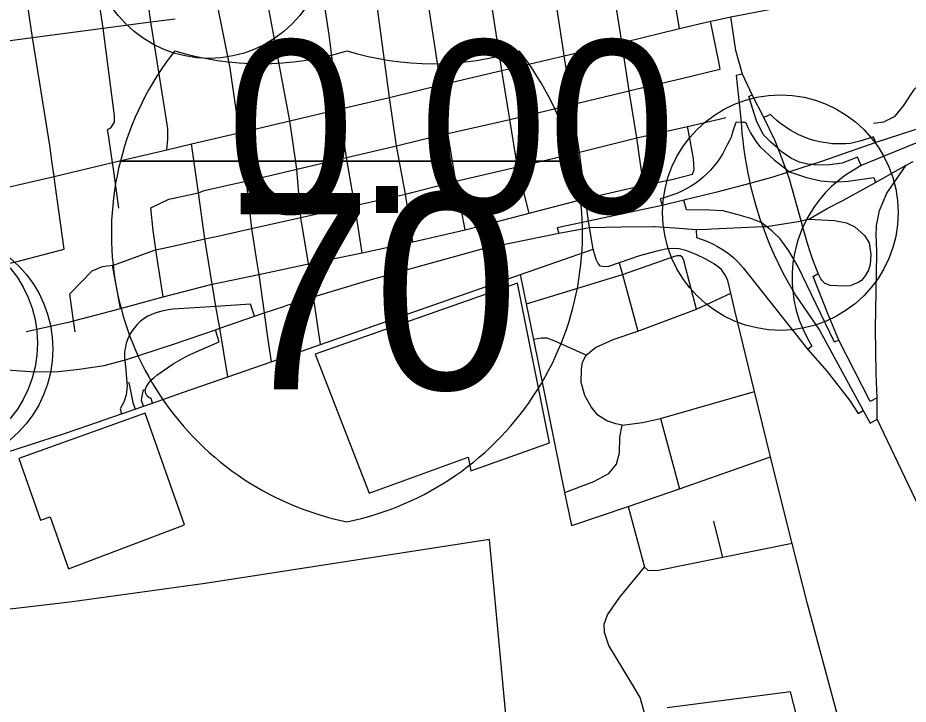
# Model space of a CAD drawing. Extents: x 1659811 to 1934326, y 644115 to 934867.
# Drawn here: x 1818761 to 1824430, y 707701 to 712074 of the extents above; entities that cross this region are included whole.
import ezdxf

# ---------------------------------------------------------------- set-up
doc = ezdxf.new("R2010")
doc.units = 0
for name, color, linetype in [('Default', 7, 'Continuous'), ('GM_X_City_Street', 7, 'Continuous'), ('GM_X_Corporation', 7, 'Continuous'), ('GM_X_Interchange_Ramps', 7, 'Continuous'), ('GM_X_Interstate_Route', 7, 'Continuous'), ('GM_X_Interstate_Shield', 7, 'Continuous'), ('GM_X_State_Route', 7, 'Continuous')]:
    doc.layers.add(name, color=color, linetype=linetype)

msp = doc.modelspace()

# ---------------------------------------------------------------- linework, layer by layer
at = {"layer": 'Default'}
for centre in [(1819978.3, 712566), (1823616.6, 710833), (1818136.3, 710000.9), (1818234.6, 709964.1)]:
    msp.add_circle(centre, 750, dxfattribs=at)
at = {"layer": 'GM_X_City_Street'}
for points in [[(1821610.4, 710722.8), (1821550.3, 711034.5), (1821500, 711338.3), (1821477.4, 711488.5), (1821454.9, 711646.5), (1821381.4, 712116.6), (1821355.7, 712340.2), (1821332.4, 712533.3), (1821296, 712769.2), (1821198.6, 713290.2), (1821119.4, 713812.8), (1821090.4, 713997.4)], [(1821276.2, 710646.8), (1821229.9, 710951.7), (1821171.8, 711258.5), (1821127.6, 711567.5), (1821029.7, 712294.6), (1820967.1, 712721), (1820875.4, 713242), (1820796.8, 713760.1), (1820770.4, 713951.2)], [(1820688.7, 709992.1), (1820643.2, 710296.4), (1820614.3, 710489.7), (1820611.6, 710506.1), (1820562.8, 710802.2), (1820538.2, 711110.9), (1820509.5, 711301), (1820492.2, 711418.2), (1820350.5, 712176.4), (1820348.3, 712192.9), (1820290.5, 712621.8), (1820233.6, 713147.2), (1820157.2, 713664), (1820123.4, 713853.6)], [(1820952.9, 710578), (1820907.6, 710879.5), (1820853.3, 711183.8), (1820808.1, 711492), (1820777.8, 711694.2), (1820744.6, 711965.2), (1820700.5, 712245.5), (1820633.5, 712672.1), (1820553.5, 713195.4), (1820545.4, 713244.4), (1820476.8, 713713.9), (1820450.7, 713901.3)], [(1819805, 713805.8), (1819830.3, 713618.1), (1819906.8, 713097.4), (1819973.5, 712575.3), (1820031.9, 712145.6), (1820110.2, 711753.3), (1820170.1, 711341), (1820215.3, 711033.7), (1820248, 710731.6), (1820284, 710513.8), (1820293.7, 710450.2)], [(1819710, 711233.3), (1819715.3, 711301), (1819717, 711367), (1819704, 711450.3), (1819607.5, 712047.7), (1819541.7, 712509.8), (1819467.6, 713032.8), (1819390.3, 713553.8), (1819364.6, 713741.5)], [(1818978.1, 711163.8), (1818964.4, 711261.1), (1818854, 711948.1), (1818788.3, 712395.4), (1818717.4, 712921.4), (1818639.6, 713441.1), (1818617.1, 713626.3)], [(1819342.6, 711297), (1819342, 711301.6), (1819333, 711361.9), (1819352.9, 711372.4), (1819375.9, 711408.7), (1819375.9, 711450.3), (1819303.9, 712007.6), (1819237.4, 712463.5), (1819142.8, 712985), (1819075.8, 713449), (1819063.2, 713476.8), (1819041.3, 713487.2), (1819013.8, 713487.5), (1819012.2, 713499.6), (1819009, 713520.6)], [(1822237.9, 711848.2), (1822179.3, 712241.5), (1822142.6, 712460.8), (1822115.4, 712652.9), (1822088.6, 712804.5), (1822077.4, 712876.5), (1822076.4, 712882.7), (1822045.2, 713095), (1822031, 713192.3)], [(1822598.6, 711973.5), (1822546.8, 712295), (1822515, 712494.6), (1822482.1, 712709.4), (1822431.6, 712921.9), (1822430.1, 712933.2), (1822429.1, 712940.9)], [(1822973.1, 712005.9), (1822917.5, 712350.5), (1822885.2, 712553.3)], [(1824208.8, 711403.5), (1824276, 711411.5), (1824347.5, 711448.2), (1824401, 711514.1), (1824470.7, 711620), (1824584.2, 711738.5), (1824673.6, 711885.2), (1824781.2, 712037.1), (1824878.4, 712162.1), (1824901.9, 712213.3), (1824901.7, 712272.7)], [(1823194.7, 712057.7), (1823300.3, 712080.5), (1823710.9, 712158.7), (1823714.8, 712159.4)], [(1822016.3, 710829.4), (1821942.7, 711125.7), (1821894.9, 711426.9), (1821843.7, 711738.5), (1821782.4, 712140.5)], [(1817878.6, 711819.3), (1818219.6, 711864.3), (1818537.1, 711906.3), (1818854, 711948.1), (1819303.9, 712007.6), (1819607.5, 712047.7), (1819763.3, 712068.2)], [(1822627.7, 711922.2), (1822973.1, 712005.9), (1823171.8, 712052.8), (1823194.7, 712057.7)], [(1823230, 711746.4), (1823233.5, 711747.2), (1823224.8, 711793.2), (1823171.8, 712052.8)], [(1820152.3, 711336.8), (1820170.1, 711341), (1820492.2, 711418.2), (1820808.1, 711492), (1821127.6, 711567.5), (1821454.9, 711646.5), (1821843.7, 711738.5), (1822240.4, 711831.4), (1822607.6, 711917.3), (1822627.7, 711922.2)], [(1822743.9, 711007.6), (1822702.2, 711308.8), (1822653.6, 711609.2), (1822607.6, 711917.3), (1822598.6, 711973.5)], [(1822424.1, 710600.4), (1822400.2, 710737.7), (1822394.6, 710779.3), (1822375.1, 710923.6), (1822336.8, 711218.6), (1822290.8, 711521.5), (1822240.4, 711831.4), (1822237.9, 711848.2)], [(1822667.7, 711612.5), (1822986.1, 711688.2), (1823230, 711746.4)], [(1821491.2, 711336.2), (1821500, 711338.3), (1821894.9, 711426.9), (1822290.8, 711521.5), (1822653.6, 711609.2), (1822667.7, 711612.5)], [(1821095.9, 710921.6), (1821229.9, 710951.7), (1821269.1, 710960.8), (1821550.3, 711034.5), (1821942.7, 711125.7), (1822336.8, 711218.6), (1822702.2, 711308.8), (1823024.1, 711382.4), (1823226.5, 711428.6), (1823268.2, 711439.1)], [(1823041.2, 711293.9), (1823024.1, 711382.4)], [(1818037.3, 710839.2), (1818361.1, 710915.6), (1818688.4, 710993.7), (1818992.2, 711063.2), (1819363.9, 711153.5), (1819710, 711233.3), (1819868, 711270.7), (1820152.3, 711336.8)], [(1820213, 711033.2), (1820215.3, 711033.7), (1820538.2, 711110.9), (1820853.3, 711183.8), (1821171.8, 711258.5), (1821491.2, 711336.2)], [(1819374.1, 711079.3), (1819373.7, 711081.8), (1819363.9, 711153.5), (1819342.6, 711297)], [(1820099, 709786.4), (1820046.5, 710096.6), (1820023, 710235.3), (1820004.9, 710342.3), (1819999.2, 710377.4), (1819952.6, 710665.4), (1819912.3, 710959.9), (1819868, 711270.7)], [(1822743.9, 711007.6), (1822925.3, 711045), (1823056.4, 711077.9), (1823067.7, 711108.3), (1823064.2, 711175.2), (1823041.2, 711293.9)], [(1818999.5, 711011.8), (1818997.4, 711027.6), (1818992.2, 711063.2), (1818978.1, 711163.8)], [(1819403.9, 710861.4), (1819374.1, 711079.3)], [(1819608.5, 710863.8), (1819722.2, 710918.2), (1819912.3, 710959.9), (1819947, 710973.8), (1820213, 711033.2)], [(1819055.5, 710600.5), (1818999.5, 711011.8)], [(1822375.1, 710923.6), (1822743.9, 711007.6)], [(1819767.1, 710623.8), (1819952.6, 710665.4), (1820035.1, 710683.9), (1820248, 710731.6), (1820562.8, 710802.2), (1820907.6, 710879.5), (1821095.9, 710921.6)], [(1821757.5, 710761.4), (1822016.3, 710829.4), (1822375.1, 710923.6)], [(1819687.5, 710296.5), (1819640.9, 710595.6), (1819640.3, 710599.4), (1819623.7, 710719.6), (1819608.5, 710863.8)], [(1819269.9, 710184.6), (1819414.7, 710223.3), (1819687.5, 710296.5), (1819990.5, 710375.6), (1819999.2, 710377.4), (1820295.4, 710439.5), (1820611.6, 710506.1), (1820952.9, 710578), (1821276.2, 710646.8), (1821610.4, 710722.8), (1821757.5, 710761.4)], [(1819091.8, 710316.6), (1819235.4, 710462.4), (1819300.9, 710489.8), (1819365, 710497.6), (1819370.6, 710498.3), (1819630.4, 710593.2), (1819640.9, 710595.6), (1819767.1, 710623.8)], [(1817936.6, 710337.5), (1818104.1, 710373.9), (1818437.5, 710451.2), (1818590.3, 710485.1), (1818748.3, 710519.8), (1819055.5, 710600.5)], [(1819562.1, 709600.3), (1819619.5, 709620.2), (1819810.6, 709686.4), (1820099, 709786.4), (1820374.6, 709881.9), (1820688.7, 709992.1), (1821961.3, 710438.1), (1822424.1, 710600.4)], [(1823327.2, 710208.9), (1823299.9, 710321), (1823281.5, 710401.4), (1823266.5, 710433.3), (1823239.4, 710472.8), (1823197.8, 710504.1), (1823142.7, 710536.3), (1823079.3, 710566.5), (1823013.7, 710591.5), (1822972.1, 710602.9), (1822930.5, 710605), (1822895.1, 710601.9), (1822830.7, 710587.3), (1822720.4, 710557.1), (1822590.1, 710513.3), (1822522.8, 710490.5), (1822498.8, 710488.4), (1822471.8, 710492.6), (1822457, 710509.6), (1822443.6, 710534.9), (1822424.1, 710600.4)], [(1821999.2, 710252), (1822610.3, 710439.4), (1822937.5, 710554.4), (1822958.9, 710559.2), (1822978, 710559.1)], [(1822590.1, 710513.3), (1822610.3, 710439.4)], [(1823081.5, 710218), (1823012.8, 710485.5), (1823008.2, 710504.4), (1823001.5, 710529.1), (1822992.3, 710547.9), (1822978, 710559.1)], [(1819414.7, 710223.3), (1819365, 710497.6)], [(1820293.7, 710450.2), (1820295.4, 710439.5), (1820328.7, 710195.5), (1820351.9, 710036.8)], [(1822287.7, 708838.9), (1822244.7, 709049.4), (1822045.7, 710024.6), (1821999.2, 710252), (1821961.3, 710438.1)], [(1822610.3, 710439.4), (1822709.1, 710078.7)], [(1819125.3, 710073.6), (1819115.7, 710143.3), (1819091.8, 710316.6)], [(1822380.4, 709924.2), (1822439.8, 709972.9), (1822551.3, 710024.3), (1822709.1, 710078.7), (1823081.5, 710218), (1823299.9, 710321)], [(1818814.9, 710075.2), (1819073.7, 710133), (1819094.4, 710137.6), (1819115.7, 710143.3), (1819269.9, 710184.6)], [(1824125.9, 706972.2), (1824081.9, 707203.2), (1824055.9, 707339.7), (1823977.3, 707639.4), (1823789.2, 708341.3), (1823692.2, 708724.7), (1823578.5, 709173.8), (1823553.6, 709276.4), (1823452.2, 709693.9), (1823327.2, 710208.9)], [(1820351.9, 710036.8), (1820374.6, 709881.9)], [(1822244.7, 709049.4), (1822429, 709120.4), (1822524.5, 709170.2), (1822572.1, 709231.3), (1822591.9, 709303), (1822594.3, 709403.3), (1822608.2, 709479.2), (1822568.3, 709488.2), (1822510.6, 709505.7), (1822453.3, 709543.2), (1822412.5, 709596.3), (1822372.1, 709667.5), (1822348.1, 709750.4), (1822350.2, 709836.6), (1822357.3, 709880.6), (1822380.4, 709924.2), (1822176, 710015.4), (1822132.3, 710032.5), (1822094.3, 710033.5), (1822045.7, 710024.6)], [(1822608.2, 709479.2), (1822739, 709496.1), (1822853.9, 709521.3), (1823452.2, 709693.9)], [(1818359.7, 709200.9), (1818611.6, 709281.9), (1819059, 709425.9), (1819207.7, 709477.5), (1819422.4, 709551.9), (1819508.5, 709581.7), (1819562.1, 709600.3)], [(1822853.9, 709521.3), (1822973.5, 709074.1)], [(1822287.7, 708838.9), (1822647.7, 708960.6), (1822973.5, 709074.1), (1823553.6, 709276.4)], [(1822647.7, 708960.6), (1822750.6, 708574.8)], [(1823250.8, 708635.7), (1823193, 708867)], [(1823692.2, 708724.7), (1823250.8, 708635.7), (1822830.2, 708550.8), (1822774.1, 708552.2), (1822750.6, 708574.8)], [(1822456.5, 706965.6), (1822442.6, 707298.1), (1822453.5, 707331.9), (1822497, 707391), (1822703, 707530.5), (1822734.4, 707583.9), (1822748.1, 707651.8), (1822724.3, 707744.7), (1822670.3, 707834.3), (1822523.8, 708074.7), (1822495.7, 708157.6), (1822495, 708211.8), (1822516.6, 708271.5), (1822593.5, 708384), (1822750.6, 708574.8)]]:
    msp.add_lwpolyline(points, dxfattribs=at)
at = {"layer": 'GM_X_Corporation'}
for points in [[(1820654.9, 709931.3), (1820997.9, 709045.5), (1821627.6, 709274.7), (1821644.7, 709189), (1822145.4, 709367.5), (1821942.5, 710384.3)], [(1818766.7, 709267.3), (1818906.6, 708873.3), (1818966.6, 708895.5), (1819084.8, 708563.1), (1819822.8, 708844.7), (1819572.9, 709555.6)]]:
    msp.add_lwpolyline(points, close=True, dxfattribs=at)
for points in [[(1821870.5, 707612.3), (1821765.2, 708751.2), (1819954.6, 708469.7), (1819091.7, 708351.9), (1817822.4, 708202.2)], [(1823898.6, 706930.2), (1823681.9, 707779.5), (1822896.4, 707677.5)]]:
    msp.add_lwpolyline(points, dxfattribs=at)
at = {"layer": 'GM_X_Interchange_Ramps'}
for points in [[(1823376, 711715.8), (1823333.9, 711707.5), (1823367.4, 711409), (1823368.8, 711375.6), (1823372, 711336.5), (1823376.6, 711291.6), (1823381.7, 711249.3), (1823389.9, 711191.2), (1823400, 711130.6), (1823408.7, 711085), (1823419.2, 711035), (1823422.8, 711019.7), (1823432.4, 710979), (1823446.7, 710923.9), (1823462.4, 710869.2), (1823486.1, 710794.6), (1823494.9, 710769.5), (1823503.7, 710744.5), (1823529.6, 710675.4), (1823551.4, 710622.2), (1823575, 710568.2), (1823603.5, 710507.7), (1823632.4, 710450.3), (1823664.2, 710391.2), (1823696.5, 710336), (1823712.8, 710308), (1823791.5, 710192.6), (1823864.9, 710085), (1824144.2, 709572.2), (1824188.2, 709491.3), (1824231.9, 709517)], [(1825270.7, 711591.6), (1825250, 711645.2), (1824843.1, 711495.8), (1824766.9, 711465.3), (1824551.7, 711385.7), (1824224.6, 711278.9), (1823879, 711158.3), (1823818.1, 711138.9), (1823674.9, 711093.1), (1823659.3, 711088.1), (1823568.3, 711059), (1823422.8, 711019.7), (1823212.8, 710962.9), (1823001.9, 710912.1), (1822864, 710878.9), (1822394.6, 710779.3), (1822196, 710737.2), (1822205.7, 710701.8)], [(1824130.5, 711134.4), (1824107.9, 711186.3), (1824009.7, 711149.2), (1823930.2, 711137.3), (1823837.2, 711136.4), (1823818.1, 711138.9), (1823788.2, 711142.8), (1823737.1, 711155.6), (1823683.8, 711181.1), (1823628.4, 711217.3), (1823601.3, 711241.3), (1823556, 711281.3), (1823507, 711330.3), (1823464.4, 711417.7), (1823415.4, 711573.2), (1823437.1, 711583.1)], [(1824224.6, 711278.9), (1824208.8, 711315), (1824131.1, 711290.2), (1824088.2, 711280.2), (1824063.8, 711274.2), (1824031.6, 711271.4), (1824001.6, 711270.4), (1823973.4, 711270.7), (1823945, 711272.4), (1823922.2, 711274.7), (1823890, 711279.5), (1823857.1, 711286.1), (1823829.6, 711293.2), (1823795.3, 711303.9), (1823759.5, 711317.6), (1823734, 711329), (1823705.4, 711343.5), (1823682, 711356.7), (1823659.1, 711371.1), (1823635.9, 711387.2), (1823619.6, 711399.5), (1823594.9, 711419.8), (1823575.2, 711437.8), (1823554.5, 711458.3), (1823510.6, 711438.2)], [(1823367.4, 711409), (1823332.6, 711408.1), (1823314.1, 711352.2), (1823302.1, 711314.4), (1823293.4, 711292.8), (1823277.5, 711265.5), (1823265, 711238.9), (1823249.4, 711209.9), (1823228.3, 711175.9), (1823213.2, 711154.4), (1823193.3, 711128.8), (1823171.5, 711103.7), (1823150.9, 711082.5), (1823124.7, 711058.2), (1823097.1, 711035.7), (1823071, 711016.7), (1823043.9, 710999.1), (1823017.4, 710983.9), (1822984.3, 710967.4), (1822956.2, 710955.3), (1822932, 710946.2), (1822877.4, 710927.8), (1822851.2, 710920.3), (1822864, 710878.9)], [(1823367.4, 711409), (1823394.7, 711409.8), (1823408.6, 711374.8), (1823426.4, 711341.3), (1823442.4, 711314.7), (1823462.7, 711284.8), (1823485.1, 711255.4), (1823577.2, 711169.9), (1823650.1, 711112.6), (1823674.9, 711093.1), (1823783.5, 711057.1), (1823874.6, 711035.5), (1823949, 711028.3), (1823977.8, 711029.7), (1824047.3, 711033.1), (1824210.4, 711057.1), (1824221.3, 711025.7)], [(1824790.9, 711403.4), (1824130.5, 711134.4), (1824054.2, 711087.1), (1824025.1, 711067.1), (1823990.7, 711040.9), (1823977.8, 711029.7), (1823942.8, 710999.2), (1823904.7, 710960.7), (1823869.8, 710920.5), (1823837.6, 710877.8), (1823805.8, 710829.1), (1823783.4, 710789.2), (1823760.2, 710739.9), (1823751.4, 710720.9), (1823726.3, 710650.9), (1823706.7, 710573.4), (1823701, 710537.9), (1823696.7, 710511.1), (1823691.7, 710449.5), (1823691.8, 710378.8), (1823696.5, 710336), (1823702.9, 710277.3), (1823717.7, 710209.5), (1823736.6, 710148.3), (1823769.3, 710069.2), (1823795.1, 710019.7), (1823817.7, 709982.2), (1823790.6, 709960.9)], [(1823988.8, 710020.8), (1823961.5, 710007.1), (1823728.2, 710491.4), (1823701, 710537.9), (1823671.2, 710589), (1823615.5, 710665.4), (1823565.1, 710714.9), (1823527.6, 710745.6), (1823494.9, 710769.5), (1823428.9, 710796.3), (1823339.2, 710821.2), (1823251.4, 710844.1), (1823165.5, 710847.9), (1823018.5, 710851.9), (1823001.9, 710912.1)], [(1823080.2, 710726.6), (1823081.9, 710675.3), (1823147.3, 710651.6), (1823185.1, 710634.9), (1823216.5, 710618.3), (1823252.4, 710596.3), (1823285.3, 710572.7), (1823319.2, 710544.4), (1823345.7, 710519), (1823378.7, 710482.2), (1823790.6, 709960.9), (1823913.3, 709820.5), (1824056.8, 709638.4), (1824112.1, 709554.4), (1824144.2, 709572.2)], [(1824232.1, 709654.2), (1824188.2, 709630.9), (1823988.8, 710020.8), (1823916.2, 710194), (1823825.5, 710426.9), (1823856.5, 710445.4)], [(1820267.9, 710174.1), (1820243.7, 710249.5), (1820023, 710235.3), (1819784.5, 710220), (1819749, 710217.5), (1819721.1, 710214), (1819687.4, 710207.7), (1819655.8, 710199.9), (1819623.5, 710189.4), (1819590, 710173.8), (1819564.8, 710158.4), (1819540.1, 710139.3), (1819520.4, 710120.7), (1819501, 710098.1), (1819486.8, 710078), (1819473.3, 710054.8), (1819461.1, 710028.2), (1819451.9, 710001.7), (1819445.9, 709977.6), (1819441.1, 709944.8), (1819440, 709916), (1819441.3, 709894.1), (1819441.7, 709887), (1819447, 709855.4), (1819455.7, 709747.9), (1819456.4, 709729.8), (1819455.6, 709709.2), (1819453.4, 709690), (1819450, 709672), (1819444.9, 709653), (1819440, 709638.5), (1819433.3, 709622.2), (1819425.9, 709607.2), (1819411.8, 709582.6), (1819422.4, 709551.9)], [(1819619.5, 709620.2), (1819609.2, 709650), (1819595.2, 709655.3), (1819585.7, 709664.3), (1819577.1, 709681.1), (1819571.2, 709703.3), (1819580.3, 709725.9), (1819588.4, 709738.1), (1819597.4, 709751.7), (1819611.1, 709766.9), (1819626.7, 709781.7), (1819646.1, 709797.1), (1819667.2, 709813), (1819694.5, 709832.4), (1819722.7, 709851.4), (1819751.2, 709869.6), (1819779.8, 709886.6), (1819809.7, 709903.4), (1819833.6, 709915.9), (1819862.7, 709930.4), (1819892.1, 709944.1), (1819916.8, 709954.8), (1820043.8, 710009.4), (1820020.3, 710087.4)], [(1819455.7, 709747.9), (1819468.1, 709750.5), (1819494.1, 709623.1), (1819508.5, 709581.7)], [(1819562.1, 709600.3), (1819549.7, 709636), (1819551.3, 709653.5), (1819555.4, 709673.8), (1819562.2, 709703.3), (1819571.2, 709703.3)]]:
    msp.add_lwpolyline(points, dxfattribs=at)
at = {"layer": 'GM_X_Interstate_Route'}
for points in [[(1823888.2, 710845), (1823913.9, 710860.1), (1824014.8, 710911.4), (1824221.3, 711025.7), (1824417.3, 711135.8)], [(1824227.5, 710657.3), (1824226.7, 710679.1), (1824228.7, 710750.2), (1824248.2, 710847), (1824294.6, 710957.7), (1824417.3, 711135.8)], [(1824417.3, 711135.8), (1824462.3, 711159.7)], [(1823179.6, 710729.5), (1823503.7, 710744.5), (1823527.6, 710745.6), (1823729.5, 710777.6), (1823748.7, 710781.7), (1823783.4, 710789.2), (1823798.4, 710792.4), (1823888.2, 710845)], [(1821004.1, 710405.4), (1821716.9, 710603.4), (1822205.7, 710701.8), (1822400.2, 710737.7)], [(1822400.2, 710737.7), (1822604.3, 710743.1), (1822808.6, 710745.5)], [(1822808.6, 710745.5), (1822816, 710745.6), (1822944.4, 710736.4)], [(1822944.4, 710736.4), (1823080.2, 710726.6), (1823153.3, 710728.3), (1823179.6, 710729.5)], [(1824232, 709608.5), (1824232.1, 709654.2), (1824226.7, 709805.4), (1824222.5, 710093.9), (1824230.8, 710568.3), (1824227.5, 710657.3)], [(1820463.5, 710238.8), (1820643.2, 710296.4), (1820975.7, 710397.5), (1821004.1, 710405.4)], [(1819429.4, 709891), (1819441.3, 709894.1), (1819758, 709997.2), (1820020.3, 710087.4), (1820046.5, 710096.6), (1820267.9, 710174.1), (1820328.7, 710195.5), (1820460.9, 710238), (1820463.5, 710238.8)], [(1818064, 710027.8), (1818162.3, 709979.8), (1818353.9, 709903.4), (1818454.9, 709874.2), (1818555.5, 709849.7), (1818660.3, 709834), (1818871.1, 709818.3), (1819020.4, 709820.9), (1819151.3, 709836.6), (1819311, 709860.2), (1819429.4, 709891)], [(1825276.4, 707444.2), (1825246.4, 707502.7), (1825115.7, 707756.7), (1824726.2, 708532.9), (1824499.2, 708956.3), (1824231.9, 709517), (1824232, 709608.5)]]:
    msp.add_lwpolyline(points, dxfattribs=at)
at = {"layer": 'GM_X_Interstate_Shield'}
for p, q in [((1819413.9, 711160.8), (1822299.5, 711160.8)), ((1822299.5, 711160.8), (1819413.9, 711160.8)), ((1822299.5, 711160.8), (1819413.9, 711160.8))]:
    msp.add_line(p, q, dxfattribs=at)
for centre, start, end in [((1821231.7, 710701), 141.669, 165.8066), ((1820308.8, 713657.1), 253.0091, 286.9909), ((1821404.6, 713657.1), 253.0091, 286.9909), ((1820481.7, 710701), 14.1934, 38.331), ((1821231.7, 710701), 165.8066, 258.463), ((1820481.7, 710701), 281.537, 14.1934)]:
    msp.add_arc(centre, 1875, start, end, dxfattribs=at)
at = {"layer": 'GM_X_State_Route'}
for points in [[(1823808.3, 710576.3), (1823788.5, 710637.2), (1823760.2, 710739.9), (1823748.7, 710781.7), (1823675.3, 711046.1), (1823659.3, 711088.1), (1823650.1, 711112.6), (1823601.3, 711241.3), (1823581.3, 711294.1), (1823510.6, 711438.2), (1823437.1, 711583.1), (1823376, 711715.8), (1823332.4, 711866.1), (1823300.3, 712080.5)], [(1823798.4, 710792.4), (1823960.9, 710782.5), (1824037.2, 710767.7), (1824091.4, 710743.1), (1824152.9, 710686.5), (1824182.5, 710639.7), (1824192.3, 710565.8), (1824187.4, 710501.7), (1824176.6, 710467.2), (1824155.9, 710430.9), (1824133.6, 710401.8), (1824116.7, 710389.5), (1824061.8, 710366.3), (1824020, 710363.8), (1823979.6, 710366.2), (1823933.8, 710368.7), (1823896.9, 710383.5), (1823880.5, 710403.5)], [(1823880.5, 710403.5), (1823874.7, 710410.6), (1823856.5, 710445.4), (1823820.6, 710538.7), (1823808.3, 710576.3)]]:
    msp.add_lwpolyline(points, dxfattribs=at)

# ---------------------------------------------------------------- texts
at = {"layer": 'Default'}
msp.add_text('0.00', height=1100, dxfattribs=at).set_placement((1820089.7, 710830.8))
at = {"layer": 'GM_X_Interstate_Shield'}
msp.add_text('70', height=1250, dxfattribs=at).set_placement((1820094.2, 709707.7))

doc.saveas('drawing.dxf')
